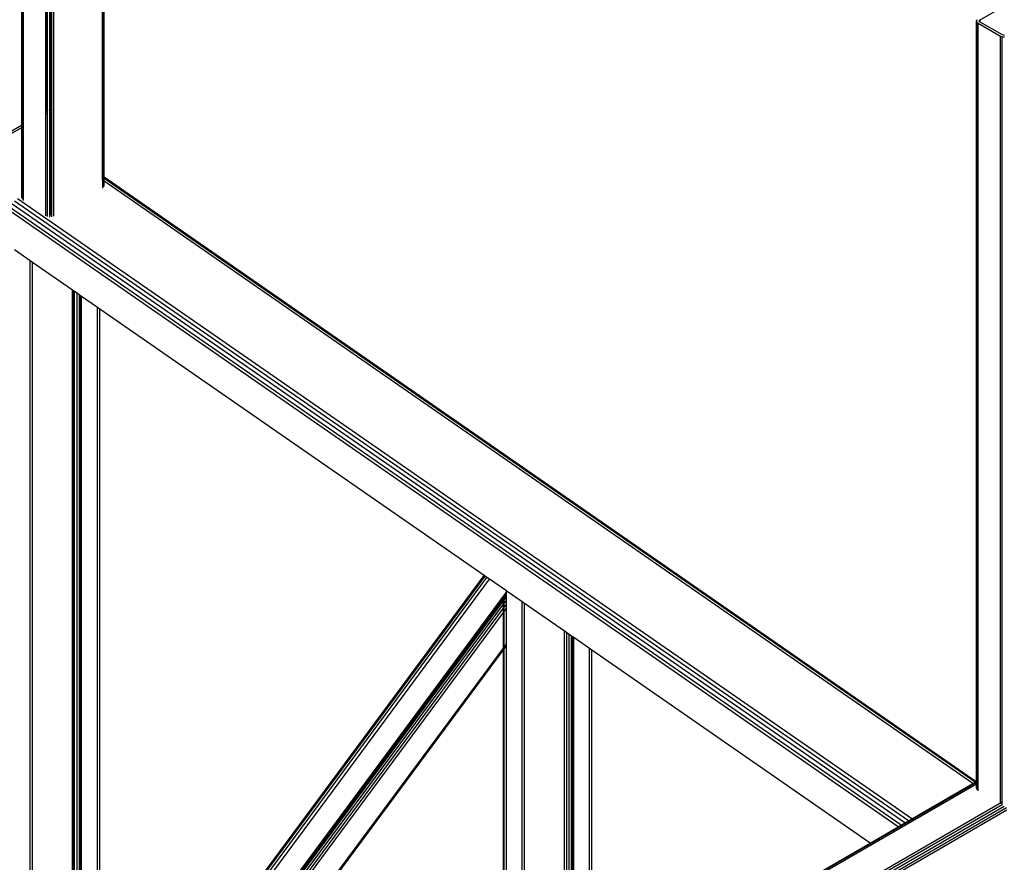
# Model space of a CAD drawing. Header units: millimetres. Extents: x 10 to 1250, y -62 to 528.
# Tile 769 of 909: x 621.894 to 622.999, y 523.08 to 524.026. Entities that reach past the tile are written whole.
import ezdxf

# ---------------------------------------------------------------- set-up
doc = ezdxf.new("R2010")
doc.units = ezdxf.units.MM
doc.header["$LTSCALE"] = 0.05

msp = doc.modelspace()

# ---------------------------------------------------------------- linework, layer by layer
at = {"color": 8}
for p, q in [((621.8964, 523.9446), (621.8964, 524.645)), ((621.8966, 523.9445), (621.8966, 524.6432)), ((621.8971, 523.9443), (621.8971, 524.6418)), ((621.8985, 523.9434), (621.8985, 524.6406)), ((621.9234, 523.928), (621.9234, 524.6262)), ((621.9237, 523.9276), (621.9237, 524.6261)), ((621.9249, 523.9254), (621.9249, 524.6256)), ((621.9255, 523.9238), (621.9255, 524.6254)), ((621.9279, 523.8807), (621.9279, 524.6251)), ((621.9292, 523.8798), (621.9292, 524.6252)), ((621.9302, 523.8791), (621.9302, 524.6254)), ((621.9304, 523.879), (621.9304, 524.6254)), ((621.9325, 523.8776), (621.9325, 524.6262)), ((621.9871, 523.8503), (621.9871, 524.5984)), ((621.9885, 523.8493), (621.9885, 524.5976)), ((621.9889, 523.849), (621.9889, 524.5973)), ((622.9725, 524.0257), (622.9998, 524.0415)), ((622.9688, 524.0258), (622.9683, 524.0244)), ((622.9683, 524.0244), (622.9688, 524.023)), ((622.9683, 523.171), (622.9683, 524.0244)), ((622.9688, 524.023), (622.9702, 524.0218)), ((622.9688, 523.1713), (622.9688, 524.023)), ((622.9702, 524.0218), (622.9951, 524.0074)), ((622.9702, 523.1721), (622.9702, 524.0218)), ((622.9715, 524.0244), (622.9718, 524.0251)), ((622.9718, 524.0237), (622.9715, 524.0244)), ((622.9718, 524.0251), (622.9725, 524.0257)), ((622.9718, 524.0237), (622.9718, 524.0251)), ((622.9725, 524.0231), (622.9718, 524.0237)), ((622.9725, 524.0231), (622.9725, 524.0257)), ((622.9974, 524.0088), (622.9725, 524.0231)), ((622.9984, 524.0083), (622.9974, 524.0088)), ((622.9951, 524.0074), (622.9972, 524.0066)), ((622.9951, 523.1776), (622.9951, 524.0074)), ((622.9972, 524.0066), (622.9996, 524.0064)), ((622.9972, 523.1788), (622.9972, 524.0066)), ((622.9996, 524.0082), (622.9984, 524.0083)), ((621.8964, 523.9446), (621.8966, 523.9445)), ((621.8964, 523.9167), (621.8964, 523.9446)), ((621.8966, 523.9445), (621.8971, 523.9443)), ((621.8966, 523.9168), (621.8966, 523.9445)), ((621.8971, 523.9443), (621.8985, 523.9434)), ((621.8971, 523.9171), (621.8971, 523.9443)), ((621.8985, 523.9179), (621.8985, 523.9434)), ((621.9234, 523.928), (621.9237, 523.9276)), ((621.9234, 523.9263), (621.9234, 523.928)), ((621.9234, 523.9263), (621.9243, 523.9268)), ((621.9234, 523.9231), (621.9234, 523.9263)), ((621.9234, 523.9231), (621.9254, 523.9242)), ((621.9234, 523.9203), (621.9234, 523.9231)), ((621.9234, 523.9203), (621.9255, 523.9215)), ((621.9234, 523.8432), (621.9234, 523.9203)), ((621.9237, 523.9276), (621.9243, 523.9268)), ((621.9243, 523.9268), (621.9249, 523.9254)), ((621.9249, 523.9254), (621.9254, 523.9242)), ((621.9254, 523.9242), (621.9255, 523.9238)), ((621.9255, 523.9215), (621.9255, 523.9238)), ((621.9255, 523.8444), (621.9255, 523.9215)), ((621.8964, 523.9167), (621.8966, 523.9168)), ((621.8964, 523.9139), (621.8964, 523.9167)), ((621.8964, 523.9139), (621.8966, 523.9141)), ((621.8964, 523.9107), (621.8964, 523.9139)), ((621.8964, 523.9107), (621.8966, 523.9108)), ((621.8964, 523.9075), (621.8964, 523.9107)), ((621.8966, 523.9168), (621.8971, 523.9171)), ((621.8966, 523.9141), (621.8966, 523.9168)), ((621.8966, 523.9141), (621.8971, 523.9143)), ((621.8966, 523.9108), (621.8966, 523.9141)), ((621.8966, 523.9108), (621.8971, 523.9111)), ((621.8966, 523.9076), (621.8966, 523.9108)), ((621.8971, 523.9171), (621.8985, 523.9179)), ((621.8971, 523.9143), (621.8971, 523.9171)), ((621.8971, 523.9143), (621.8985, 523.9151)), ((621.8971, 523.9111), (621.8971, 523.9143)), ((621.8971, 523.9111), (621.8985, 523.9119)), ((621.8971, 523.9079), (621.8971, 523.9111)), ((621.8985, 523.9151), (621.8985, 523.9179)), ((621.8985, 523.9119), (621.8985, 523.9151)), ((621.8985, 523.9087), (621.8985, 523.9119)), ((619.1486, 522.321), (621.8963, 523.9074)), ((619.149, 522.3185), (621.8966, 523.9049)), ((621.8964, 523.9075), (621.8966, 523.9076)), ((621.8964, 523.9071), (621.8964, 523.9075)), ((621.8966, 523.9076), (621.8971, 523.9079)), ((621.8966, 523.9049), (621.8966, 523.9076)), ((621.8966, 523.9049), (621.8971, 523.9052)), ((621.8966, 523.8278), (621.8966, 523.9049)), ((621.8971, 523.9079), (621.8985, 523.9087)), ((621.8971, 523.9052), (621.8971, 523.9079)), ((621.8971, 523.9052), (621.8985, 523.906)), ((621.8971, 523.828), (621.8971, 523.9052)), ((621.8985, 523.906), (621.8985, 523.9087)), ((621.8985, 523.8288), (621.8985, 523.906)), ((621.9279, 523.8044), (621.9279, 523.8807)), ((621.9292, 523.8065), (621.9292, 523.8798)), ((621.9302, 523.8069), (621.9302, 523.8791)), ((621.9304, 523.8046), (621.9304, 523.879)), ((621.9325, 523.8053), (621.9325, 523.8776)), ((621.9234, 523.8058), (621.9234, 523.8432)), ((621.9255, 523.8048), (621.9255, 523.8444)), ((621.9885, 523.8493), (621.9871, 523.8503)), ((621.9871, 523.849), (621.9871, 523.8503)), ((621.9885, 523.848), (621.9871, 523.849)), ((621.9871, 523.8458), (621.9871, 523.849)), ((621.9885, 523.8448), (621.9871, 523.8458)), ((621.9871, 523.8458), (621.9871, 523.8369)), ((621.9889, 523.849), (621.9885, 523.8493)), ((621.9885, 523.848), (621.9885, 523.8493)), ((621.9889, 523.8477), (621.9885, 523.848)), ((621.9885, 523.8448), (621.9885, 523.848)), ((621.9889, 523.8445), (621.9885, 523.8448)), ((621.9885, 523.8381), (621.9885, 523.8448)), ((622.9679, 523.1708), (621.9889, 523.849)), ((621.9889, 523.8477), (621.9889, 523.849)), ((622.9669, 523.1702), (621.9889, 523.8477)), ((621.9889, 523.8445), (621.9889, 523.8477)), ((621.9889, 523.8396), (621.9889, 523.8445)), ((622.9643, 523.1687), (621.9889, 523.8445)), ((622.892, 523.127), (621.8884, 523.8223)), ((622.8956, 523.1291), (621.8915, 523.8248)), ((621.8966, 523.8261), (621.8966, 523.8278)), ((621.8971, 523.828), (621.8971, 523.8245)), ((621.8985, 523.8231), (621.8985, 523.8288)), ((622.8802, 523.1201), (621.8833, 523.8108)), ((622.8836, 523.1221), (621.884, 523.8147)), ((622.8878, 523.1245), (621.8858, 523.8187)), ((621.906, 523.7552), (621.8882, 523.7676)), ((621.906, 522.7029), (621.906, 523.7552)), ((621.9085, 523.7535), (621.906, 523.7552)), ((621.9085, 522.7179), (621.9085, 523.7535)), ((621.9535, 523.7223), (621.9085, 523.7535)), ((621.9535, 522.7785), (621.9535, 523.7223)), ((621.9544, 523.7217), (621.9535, 523.7223)), ((621.9544, 522.7798), (621.9544, 523.7217)), ((621.9558, 523.7207), (621.9544, 523.7217)), ((621.9558, 522.7817), (621.9558, 523.7207)), ((621.9586, 523.7188), (621.9558, 523.7207)), ((621.9586, 522.7854), (621.9586, 523.7188)), ((621.9613, 523.7169), (621.9586, 523.7188)), ((621.9613, 522.7891), (621.9613, 523.7169)), ((621.9627, 523.7159), (621.9613, 523.7169)), ((621.9627, 522.791), (621.9627, 523.7159)), ((621.9637, 523.7153), (621.9627, 523.7159)), ((621.9637, 522.7923), (621.9637, 523.7153)), ((621.9815, 523.7029), (621.9637, 523.7153)), ((621.9815, 522.8163), (621.9815, 523.7029)), ((621.984, 523.7011), (621.9815, 523.7029)), ((621.984, 522.8197), (621.984, 523.7011)), ((622.4157, 523.4021), (621.984, 523.7011)), ((621.9082, 522.7157), (622.4166, 523.4014)), ((621.984, 522.8197), (622.4157, 523.4021)), ((622.4166, 523.4014), (622.4157, 523.4021)), ((622.4187, 523.4), (622.4166, 523.4014)), ((621.9063, 522.7027), (622.4217, 523.3979)), ((621.9066, 522.7091), (622.4187, 523.4)), ((622.4217, 523.3979), (622.4187, 523.4)), ((622.4405, 523.3849), (622.4217, 523.3979)), ((621.9271, 522.6907), (622.4405, 523.3833)), ((622.4382, 523.3782), (622.4405, 523.3814)), ((622.4382, 523.3773), (622.4405, 523.3804)), ((622.4382, 523.3782), (622.4382, 523.3797)), ((622.4405, 523.3833), (622.4405, 523.3849)), ((622.4413, 523.3843), (622.4405, 523.3849)), ((622.4405, 523.3833), (622.4413, 523.3843)), ((622.4405, 523.3814), (622.4405, 523.3833)), ((622.4405, 523.3804), (622.4405, 523.3814)), ((622.4405, 523.378), (622.4405, 523.3804)), ((622.4584, 523.3725), (622.4413, 523.3843)), ((621.9528, 522.7235), (622.4374, 523.3771)), ((621.954, 522.7241), (622.4374, 523.3762)), ((621.9563, 522.7248), (622.4374, 523.3738)), ((621.9589, 522.7246), (622.4374, 523.37)), ((622.4374, 523.3771), (622.4374, 523.3773)), ((622.4374, 523.3762), (622.4374, 523.3771)), ((622.4374, 523.3738), (622.4374, 523.3762)), ((622.4374, 523.37), (622.4374, 523.3738)), ((622.4374, 523.3655), (622.4374, 523.37)), ((622.4382, 523.3773), (622.4382, 523.3782)), ((622.4382, 523.3749), (622.4405, 523.378)), ((622.4382, 523.3749), (622.4382, 523.3773)), ((622.4382, 523.3712), (622.4382, 523.3749)), ((622.4382, 523.3712), (622.4405, 523.3743)), ((622.4382, 523.3666), (622.4382, 523.3712)), ((622.4382, 523.3666), (622.4405, 523.3697)), ((622.4405, 523.3743), (622.4405, 523.378)), ((622.4405, 523.3697), (622.4405, 523.3743)), ((622.4405, 523.3651), (622.4405, 523.3697)), ((622.4584, 522.8766), (622.4584, 523.3725)), ((622.4609, 523.3708), (622.4584, 523.3725)), ((622.4609, 522.8781), (622.4609, 523.3708)), ((622.5059, 523.3396), (622.4609, 523.3708)), ((621.9614, 522.7234), (622.4374, 523.3655)), ((621.9815, 522.7458), (622.4374, 523.3608)), ((622.4374, 523.3608), (622.4374, 523.3655)), ((622.4374, 523.3208), (622.4374, 523.3608)), ((622.4382, 523.3619), (622.4382, 523.3666)), ((622.4382, 523.3619), (622.4405, 523.3651)), ((622.4382, 523.3219), (622.4382, 523.3619)), ((622.4405, 523.3251), (622.4405, 523.3651)), ((622.5059, 522.904), (622.5059, 523.3396)), ((622.5082, 523.338), (622.5059, 523.3396)), ((622.5082, 522.9054), (622.5082, 523.338)), ((622.511, 523.3361), (622.5082, 523.338)), ((622.511, 522.907), (622.511, 523.3361)), ((622.5137, 523.3342), (622.511, 523.3361)), ((622.4382, 523.3219), (622.4405, 523.3251)), ((622.4405, 523.3231), (622.4405, 523.3251)), ((622.5137, 522.9086), (622.5137, 523.3342)), ((622.5151, 523.3332), (622.5137, 523.3342)), ((622.5151, 522.9094), (622.5151, 523.3332)), ((622.5161, 523.3325), (622.5151, 523.3332)), ((622.5161, 522.9099), (622.5161, 523.3325)), ((622.5339, 523.3202), (622.5161, 523.3325)), ((621.9819, 522.7063), (622.4374, 523.3208)), ((622.0072, 522.7385), (622.4374, 523.3188)), ((622.4374, 523.3188), (622.4374, 523.3208)), ((622.4374, 522.8645), (622.4374, 523.3188)), ((622.4382, 523.3199), (622.4405, 523.3231)), ((622.4382, 523.3199), (622.4382, 523.3219)), ((622.4382, 522.865), (622.4382, 523.3199)), ((622.4405, 522.8663), (622.4405, 523.3231)), ((622.5339, 522.9202), (622.5339, 523.3202)), ((622.5364, 523.3184), (622.5339, 523.3202)), ((622.5364, 522.9217), (622.5364, 523.3184)), ((622.8488, 523.102), (622.5364, 523.3184)), ((620.2154, 521.581), (622.9683, 523.1704)), ((620.2174, 521.5803), (622.9683, 523.1686)), ((622.8956, 523.1291), (622.9643, 523.1687)), ((622.9643, 523.1687), (622.9669, 523.1702)), ((622.9669, 523.1702), (622.9679, 523.1708)), ((622.9679, 523.1708), (622.9683, 523.171)), ((622.9683, 523.171), (622.9688, 523.1713)), ((622.9683, 523.1704), (622.9683, 523.171)), ((622.9683, 523.1704), (622.9688, 523.1707)), ((622.9683, 523.1686), (622.9683, 523.1704)), ((622.9683, 523.1686), (622.9688, 523.1688)), ((622.9683, 523.1632), (622.9683, 523.1686)), ((622.9688, 523.1713), (622.9702, 523.1721)), ((622.9688, 523.1707), (622.9702, 523.1715)), ((622.9688, 523.1707), (622.9688, 523.1713)), ((622.9688, 523.1688), (622.9688, 523.1707)), ((622.9688, 523.1688), (622.9702, 523.1696)), ((622.9688, 523.1688), (622.9688, 523.1618)), ((622.9702, 523.1715), (622.9702, 523.1721)), ((622.9702, 523.1696), (622.9702, 523.1715)), ((622.9702, 523.1606), (622.9702, 523.1696)), ((622.9951, 523.147), (622.9951, 523.1776)), ((622.9972, 523.1481), (622.9972, 523.1788)), ((620.2495, 521.5618), (622.9945, 523.1466)), ((622.9951, 523.147), (622.9972, 523.1481)), ((622.9951, 523.1461), (622.9951, 523.147)), ((622.9972, 523.1454), (622.9972, 523.1481)), ((620.2515, 521.5602), (622.9972, 523.1454)), ((620.2531, 521.5579), (622.9993, 523.1434)), ((620.2543, 521.5553), (623.0021, 523.1418)), ((620.2546, 521.5528), (623.0023, 523.1392)), ((622.9972, 523.1446), (622.9972, 523.1454)), ((622.8836, 523.1221), (622.8878, 523.1245)), ((622.8878, 523.1245), (622.892, 523.127)), ((622.892, 523.127), (622.8956, 523.1291)), ((622.8488, 523.102), (622.8802, 523.1201)), ((622.8802, 523.1201), (622.8836, 523.1221)), ((622.5364, 522.9217), (622.8488, 523.102))]:
    msp.add_line(p, q, dxfattribs=at)

doc.saveas('drawing.dxf')
